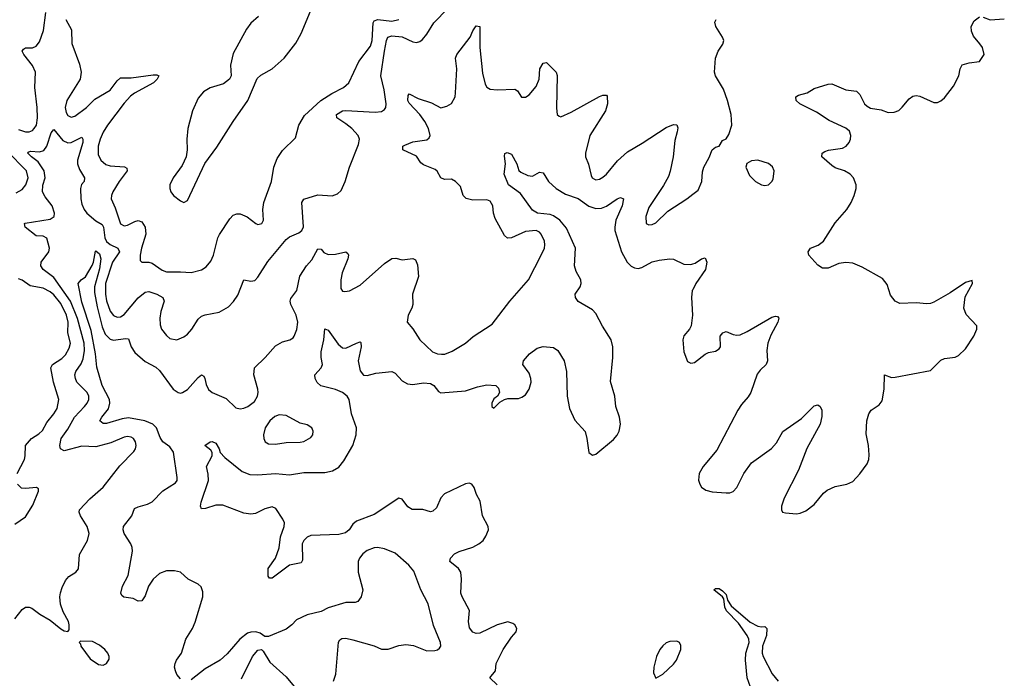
# Model space of a CAD drawing. Header units: inches. Extents: x 1771504 to 1971212, y 471788 to 643615.
# Tile 425 of 587: x 1856177 to 1861770, y 605567 to 609308. Entities that reach past the tile are written whole.
import ezdxf

# ---------------------------------------------------------------- set-up
doc = ezdxf.new("R2010")
doc.units = ezdxf.units.IN
doc.header["$MEASUREMENT"] = 0
doc.layers.add('B8650', color=7, linetype='Continuous')
doc.layers.add('B8660', color=7, linetype='Continuous')

msp = doc.modelspace()

# ---------------------------------------------------------------- linework, layer by layer
at = {"layer": 'B8650', "color": 5}
for points, elevation in [([(1857533.8, 609326.2), (1857490, 609288.5), (1857464.8, 609255.2), (1857390, 609115.6), (1857373.7, 609050), (1857377.8, 608990), (1857368.2, 608970), (1857335.1, 608944.9), (1857258, 608922), (1857221.2, 608898.8), (1857190, 608861.7), (1857158.3, 608790), (1857131.4, 608690), (1857125.3, 608630), (1857127.8, 608570), (1857121.6, 608530), (1857099.2, 608480.7), (1857049.4, 608410), (1857029.5, 608370), (1857029.5, 608350), (1857035.6, 608330), (1857050, 608309.1), (1857090, 608279.5), (1857110, 608270.4), (1857130, 608282), (1857227.8, 608492.2), (1857296, 608584), (1857389.2, 608730), (1857473.6, 608850), (1857526, 608974), (1857546.3, 608993.7), (1857610, 609029.3), (1857678.4, 609090), (1857745.1, 609174.9), (1857775.7, 609230), (1857866.3, 609450)], 420), ([(1856150, 605904), (1856190, 605957.3), (1856209, 605970), (1856230, 605970.6), (1856245.5, 605965.5), (1856290.4, 605930.4), (1856350, 605897.1), (1856410, 605847.3), (1856430, 605836), (1856450, 605832), (1856458, 605842), (1856458, 605870), (1856453.6, 605890), (1856423.6, 605943.6), (1856408.8, 605988.8), (1856405.1, 606030), (1856408.5, 606051.5), (1856417.5, 606082.5), (1856436.9, 606123.1), (1856455.6, 606144.4), (1856495.1, 606170), (1856510.9, 606189.1), (1856516.9, 606270), (1856562.2, 606350), (1856570.7, 606389.3), (1856559.8, 606430), (1856521.4, 606490), (1856514, 606510), (1856516.9, 606523.1), (1856574.4, 606585.6), (1856650, 606652.7), (1856746.1, 606773.9), (1856825.3, 606854.7), (1856835.1, 606870), (1856838.9, 606890), (1856835.4, 606910), (1856822.4, 606930), (1856810, 606937.6), (1856790, 606939.8), (1856770, 606936), (1856694.8, 606905.2), (1856610, 606882.3), (1856530, 606885.2), (1856430, 606858.8), (1856408.8, 606870), (1856404.1, 606890), (1856412.5, 606930), (1856450, 606981.6), (1856487.2, 607050), (1856544.1, 607110), (1856560.6, 607130), (1856569.8, 607150), (1856569.8, 607170), (1856559.4, 607190), (1856502.2, 607250), (1856492.8, 607270), (1856490.6, 607290), (1856496, 607310), (1856526.6, 607353.4), (1856537.8, 607382.2), (1856544.4, 607430), (1856542.2, 607470), (1856504.6, 607610), (1856465.6, 607710), (1856370, 607842.9), (1856309.9, 607890), (1856297.1, 607910), (1856298.4, 607930), (1856341.4, 607990), (1856346.6, 608010), (1856330, 608066.3), (1856310, 608079.3), (1856270, 608080.4), (1856207.8, 608130), (1856203.7, 608150), (1856207.6, 608152.4), (1856350, 608174.7), (1856372.1, 608190), (1856375, 608210), (1856361.3, 608250), (1856321.1, 608301.1), (1856306.5, 608330), (1856308.7, 608368.7), (1856320.8, 608410), (1856315.7, 608450), (1856281.7, 608501.7), (1856243.4, 608530), (1856223.1, 608550), (1856224.2, 608555.8), (1856238.8, 608561.2), (1856290, 608557.2), (1856314.7, 608565.3), (1856330.6, 608589.4), (1856355.3, 608664.7), (1856370, 608684.2), (1856422.2, 608622.2), (1856450, 608609.3), (1856470, 608611.6), (1856530, 608641.3), (1856535.2, 608630), (1856534.6, 608610), (1856504.7, 608510), (1856506, 608490), (1856516.9, 608456.9), (1856545.8, 608410), (1856543.2, 608390), (1856528.7, 608371.3), (1856522.1, 608350), (1856523.8, 608290), (1856530, 608259.6), (1856542.8, 608230), (1856558.9, 608210), (1856610, 608166.2), (1856644.9, 608144.9), (1856652.1, 608130), (1856659.5, 608070), (1856670, 608049), (1856690.4, 608030.4), (1856733.6, 608010), (1856743.5, 607990), (1856704.2, 607930), (1856665, 607810), (1856663.4, 607750), (1856670.7, 607710.7), (1856690, 607653.2), (1856710, 607627.8), (1856730, 607618.2), (1856750, 607619.4), (1856770, 607633.2), (1856850, 607727.9), (1856890, 607760.9), (1856910, 607764.2), (1856956.4, 607750), (1856990.1, 607730.1), (1856996.5, 607710), (1856977.6, 607650), (1856972.9, 607612.9), (1856974.4, 607574.4), (1856982.8, 607550), (1857010, 607513.4), (1857030, 607497.4), (1857070, 607490.2), (1857110, 607506.5), (1857130, 607522.7), (1857155, 607550), (1857190, 607606.4), (1857210, 607623.7), (1857230, 607631.6), (1857310, 607647), (1857362, 607678), (1857392, 607708), (1857416.8, 607743.2), (1857449.7, 607830.2), (1857490, 607823.7), (1857512.9, 607827.1), (1857530, 607845.5), (1857585.4, 607934.6), (1857690, 608059.6), (1857710, 608074.7), (1857762.4, 608097.6), (1857779.1, 608110), (1857789, 608131), (1857779.1, 608270), (1857790.5, 608289.5), (1857870, 608314), (1857951.8, 608308.2), (1857981.8, 608318.2), (1858002.2, 608337.8), (1858026.2, 608390), (1858049.7, 608470), (1858101, 608599), (1858106.4, 608630), (1858100.3, 608650), (1858063.5, 608690), (1858030, 608717.5), (1857977.4, 608750), (1857976.8, 608770), (1858009.6, 608790), (1858030, 608792.3), (1858196.5, 608783.5), (1858232.6, 608787.4), (1858250, 608798), (1858256.9, 608810), (1858258.7, 608830), (1858246.9, 608910), (1858227.9, 608990), (1858249, 609129), (1858260.6, 609190), (1858268.7, 609210), (1858290, 609216.6), (1858350.1, 609210.1), (1858410, 609182.3), (1858430, 609178.7), (1858450, 609184.9), (1858464.5, 609195.5), (1858490, 609226.4), (1858529.5, 609290.5), (1858608.9, 609371.1)], 360), ([(1856170, 608685), (1856210, 608671.5), (1856230, 608671.6), (1856250, 608679.7), (1856259.8, 608690), (1856271.4, 608710), (1856277.8, 608750), (1856275.6, 608810), (1856262.6, 608922.6), (1856265.9, 609010), (1856250, 609047.3), (1856199.4, 609110), (1856191.1, 609130), (1856198.8, 609141.2), (1856210, 609147.6), (1856250, 609149.4), (1856270, 609157.2), (1856290, 609182.6), (1856312.6, 609247.4), (1856325.7, 609350)], 380), ([(1856438, 609310), (1856470.9, 609250.9), (1856473.7, 609173.7), (1856516.1, 609056.1), (1856526.8, 609010), (1856520.5, 608970), (1856444.4, 608850), (1856434.2, 608810), (1856440.7, 608780.7), (1856450, 608764.6), (1856470, 608754), (1856490, 608760.2), (1856555.9, 608810), (1856603.9, 608856.1), (1856691.1, 608908.9), (1856730, 608961.2), (1856750, 608978.5), (1856810, 608977.3), (1856934.4, 608994.4), (1856955.1, 608995.1), (1856967.3, 608990), (1856957.3, 608970), (1856936.9, 608950), (1856828.8, 608891.2), (1856805.8, 608874.2), (1856770, 608834.3), (1856676.1, 608710), (1856651.2, 608670), (1856633.3, 608630), (1856622.3, 608590), (1856622.5, 608542.5), (1856636.9, 608510), (1856666.1, 608486.1), (1856690, 608479.1), (1856772.4, 608472.4), (1856785.7, 608465.7), (1856786.4, 608450), (1856741.8, 608390), (1856706, 608330), (1856697.8, 608310), (1856697.2, 608290), (1856719.8, 608239.8), (1856750, 608148.9), (1856770, 608136.9), (1856790, 608140.9), (1856830, 608162.5), (1856850, 608167.6), (1856870, 608159.7), (1856889.4, 608130), (1856893.2, 608090), (1856868.8, 608010), (1856861.3, 607970), (1856861.1, 607941.1), (1856870, 607930.7), (1856909.7, 607930.3), (1856930, 607924.5), (1856985.9, 607885.9), (1857010, 607875.9), (1857090, 607876.9), (1857150, 607871.4), (1857210, 607888), (1857235.4, 607904.6), (1857262.8, 607937.2), (1857276.8, 607970), (1857302.4, 608070), (1857311.2, 608088.8), (1857370, 608177), (1857390, 608197.4), (1857410, 608206), (1857430, 608205.7), (1857469.1, 608189.1), (1857518, 608150), (1857530, 608145.5), (1857551.8, 608150), (1857562, 608170), (1857558.7, 608230), (1857563, 608270), (1857607.6, 608390), (1857620.2, 608470), (1857639.4, 608520.6), (1857670, 608565.7), (1857743.3, 608636.7), (1857761.5, 608710), (1857795.2, 608764.8), (1857887.2, 608850), (1857950, 608889.4), (1858016.6, 608923.4), (1858046, 608950), (1858103.2, 609070), (1858170, 609157.4), (1858178.3, 609190), (1858184.5, 609290), (1858190, 609302.6), (1858210.5, 609309.5), (1858290, 609300.6), (1858330, 609308.8)], 380), ([(1857090, 605564), (1857070, 605589), (1857060.9, 605610), (1857057, 605630), (1857059.5, 605650), (1857067, 605670), (1857096.2, 605710), (1857120.7, 605790), (1857157.6, 605850), (1857173.5, 605886.5), (1857216.9, 606030), (1857217.6, 606057.6), (1857207.2, 606087.3), (1857190, 606101.6), (1857133.2, 606130), (1857089.5, 606169.5), (1857056.6, 606176.6), (1857010, 606176.4), (1856970, 606163.1), (1856935.8, 606130), (1856909.2, 606090), (1856890, 606036), (1856870, 606006.6), (1856850, 606005.6), (1856820.7, 606020.7), (1856768.5, 606028.5), (1856757.6, 606037.6), (1856751.8, 606050), (1856760.5, 606090), (1856792.6, 606150), (1856816.9, 606290), (1856816.2, 606310), (1856807.3, 606330), (1856769.7, 606390), (1856764, 606410), (1856766.6, 606430), (1856813, 606490), (1856828.8, 606531.2), (1856850, 606541.7), (1856903.3, 606556.7), (1856929.8, 606570.2), (1856990, 606632.7), (1857062.4, 606677.6), (1857071.8, 606690), (1857071.5, 606708.5), (1857050, 606851.5), (1857030, 606882.4), (1856989.5, 606909.5), (1856974.6, 606934.6), (1856953.5, 606990), (1856932.2, 607010), (1856888.3, 607030), (1856794, 607046), (1856758.6, 607041.4), (1856670, 607013.5), (1856650, 607015.1), (1856632.8, 607030), (1856643.1, 607050), (1856681.9, 607098.1), (1856689.3, 607130), (1856686.9, 607150), (1856645, 607230), (1856614.3, 607334.3), (1856607.1, 607410), (1856583.3, 607543.3), (1856530, 607703), (1856509.7, 607810), (1856526, 607830), (1856550, 607847.3), (1856588.4, 607911.5), (1856596.9, 607930), (1856607.2, 607992.7), (1856610, 607994.9), (1856630, 607978.7), (1856638, 607950), (1856630, 607892.7), (1856601.3, 607790), (1856601.8, 607758.2), (1856616.4, 607676.4), (1856644.4, 607564.4), (1856662.5, 607522.5), (1856690, 607494.3), (1856710, 607488.7), (1856777.1, 607497.1), (1856794.4, 607494.4), (1856809.2, 607450), (1856830, 607416.9), (1856890, 607366.2), (1856950, 607333.8), (1856970, 607316.1), (1857049.3, 607210), (1857076.3, 607190), (1857090, 607186.3), (1857102, 607190), (1857130, 607207), (1857190, 607275.2), (1857210.3, 607290.3), (1857222.4, 607282.4), (1857228.4, 607270), (1857235.6, 607235.6), (1857250, 607207.3), (1857270, 607190.6), (1857350, 607156.3), (1857403.7, 607103.7), (1857430, 607098.4), (1857450, 607101.3), (1857472.3, 607110), (1857510, 607139.3), (1857528, 607170), (1857531.1, 607190), (1857529.7, 607210), (1857507.1, 607290), (1857511.2, 607330), (1857571.6, 607388.4), (1857630, 607454.9), (1857670, 607477.4), (1857711.1, 607488.9), (1857730, 607500.5), (1857736.3, 607510), (1857751.7, 607548.3), (1857756.2, 607590), (1857747.9, 607630), (1857717.3, 607690), (1857713.5, 607710), (1857716.3, 607723.7), (1857750.7, 607770), (1857769, 607851), (1857805.1, 607910), (1857835.9, 607944.1), (1857870, 608006), (1857890, 608004.4), (1857905.2, 607985.2), (1857930, 607974.4), (1857970, 607977.2), (1858030, 607990.2), (1858040.5, 607980.5), (1858043.7, 607970), (1858040.2, 607950), (1858008.3, 607870), (1858000.6, 607830), (1858001.2, 607781.2), (1858010, 607766.7), (1858024.6, 607764.6), (1858050, 607768.9), (1858110, 607800.2), (1858250, 607922.6), (1858290, 607952.2), (1858314.4, 607954.4), (1858350, 607944.9), (1858410, 607952.2), (1858424.9, 607944.9), (1858436.1, 607916.1), (1858441.7, 607850), (1858407.2, 607750), (1858409.2, 607690), (1858404.7, 607670), (1858383.1, 607630), (1858378, 607590), (1858410, 607553), (1858449.4, 607489.4), (1858521.6, 607421.6), (1858550, 607410.2), (1858572.7, 607407.3), (1858591.5, 607408.5), (1858633.8, 607426.2), (1858708.7, 607471.3), (1858752.3, 607507.7), (1858861.5, 607578.5), (1858961.5, 607710), (1859067.6, 607830), (1859139.8, 607970), (1859157.2, 608010), (1859160.4, 608030), (1859158, 608050), (1859139.7, 608090), (1859130, 608101.3), (1859110, 608110.8), (1859050, 608104.5), (1858970, 608068.4), (1858947.3, 608067.3), (1858930, 608082), (1858878.5, 608178.5), (1858868.2, 608210), (1858865.1, 608250), (1858850, 608278), (1858830, 608284.4), (1858750, 608282.3), (1858712.7, 608292.7), (1858696.2, 608310), (1858681.6, 608361.6), (1858653.2, 608390), (1858630, 608401.6), (1858590, 608399.6), (1858570, 608409.5), (1858547.8, 608447.8), (1858537, 608457), (1858470, 608483.5), (1858455.8, 608495.8), (1858430, 608533.5), (1858352.3, 608570), (1858352.7, 608590), (1858363.9, 608596.1), (1858410, 608614.2), (1858490, 608625.3), (1858503.5, 608636.5), (1858508.2, 608650), (1858499.8, 608690), (1858479, 608730), (1858450.4, 608770.4), (1858390, 608833.3), (1858382.3, 608850), (1858382.8, 608877.2), (1858390, 608888), (1858440.8, 608860.8), (1858516, 608836), (1858570, 608807.7), (1858602.8, 608817.2), (1858630, 608833), (1858649.7, 608870), (1858653, 608893), (1858660.8, 609030), (1858652.9, 609090), (1858659.3, 609110), (1858735.6, 609210), (1858750, 609246), (1858770, 609274), (1858790.3, 609270.3), (1858790.1, 609150), (1858805.1, 609005.1), (1858821.3, 608941.3), (1858830, 608925.3), (1858839.7, 608919.7), (1858850, 608914.6), (1858890, 608910.3), (1858990, 608914), (1859004.9, 608904.9), (1859028.1, 608868.1), (1859050, 608868), (1859070, 608882.4), (1859110, 608928.7), (1859128.4, 608970), (1859131.8, 609030), (1859150, 609060.7), (1859170, 609064.9), (1859224.4, 609010), (1859230, 608991.3), (1859226.1, 608806.1), (1859230.5, 608770.5), (1859240.4, 608760.4), (1859250, 608756.3), (1859310, 608783.6), (1859470, 608871.8), (1859490, 608878.7), (1859510, 608879.1), (1859514.4, 608874.4), (1859516.5, 608830), (1859505.3, 608790), (1859416.1, 608650), (1859390.3, 608550.3), (1859391.6, 608530), (1859408.3, 608488.3), (1859423.6, 608423.6), (1859429.2, 608409.2), (1859441.8, 608401.8), (1859450, 608398.7), (1859470, 608403.1), (1859490, 608413.4), (1859510, 608430.3), (1859572.7, 608507.3), (1859630, 608558), (1859713.5, 608606.5), (1859850, 608695.8), (1859890, 608713), (1859910.5, 608710.5), (1859914.6, 608694.6), (1859912.2, 608672.2), (1859898.6, 608621.4), (1859889.3, 608530), (1859872.7, 608447.3), (1859862, 608418), (1859833.7, 608366.3), (1859750, 608241.6), (1859734.3, 608190), (1859734.8, 608150), (1859750, 608142.4), (1859770, 608145.3), (1859790, 608154.9), (1859858.8, 608221.2), (1859967.3, 608290), (1860000, 608316.3)], 340), ([(1856155.9, 608324.1), (1856190, 608344), (1856212.4, 608370), (1856225.8, 608410), (1856215.6, 608450), (1856104.3, 608564.3)], 380), ([(1858889.6, 605530), (1858847.6, 605570), (1858878.7, 605610), (1858884.2, 605650), (1858922.4, 605730), (1858970, 605800.7), (1858997.2, 605830), (1859001.2, 605850), (1858989.2, 605870), (1858978.3, 605878.3), (1858950, 605887), (1858890, 605871.5), (1858790, 605823.6), (1858770, 605821.6), (1858750, 605829.6), (1858732.8, 605852.8), (1858726.6, 605890), (1858731.3, 605951.3), (1858690, 606029), (1858683.5, 606050), (1858687.1, 606130), (1858683, 606170), (1858669.6, 606190), (1858620.7, 606230), (1858624.2, 606250), (1858646, 606274), (1858672.7, 606287.3), (1858750, 606312.6), (1858784.5, 606330), (1858809.6, 606350), (1858825.3, 606374.7), (1858839.3, 606410), (1858837.2, 606430), (1858806.4, 606490), (1858792.6, 606572.6), (1858771.6, 606611.6), (1858758.3, 606650), (1858745.2, 606670), (1858730, 606675.4), (1858710, 606672), (1858590, 606615.6), (1858570, 606592), (1858544.1, 606535.9), (1858523.9, 606516.1), (1858510, 606513), (1858466.5, 606526.5), (1858406.4, 606526.4), (1858381.8, 606541.8), (1858350, 606583.7), (1858330, 606589.4), (1858190, 606497.8), (1858090, 606459.3), (1858070, 606442.6), (1858048.7, 606410), (1858027.3, 606392.7), (1857990, 606382.9), (1857830, 606378.6), (1857810, 606368.6), (1857790.3, 606350), (1857782.3, 606330), (1857782.6, 606237.4), (1857776.4, 606223.6), (1857710, 606209.8), (1857610, 606135.1), (1857595.5, 606135.5), (1857587.5, 606147.5), (1857588.6, 606190), (1857629.7, 606250), (1857650, 606307.3), (1857658, 606370), (1857678.9, 606430), (1857680.3, 606450), (1857670.8, 606470), (1857630.9, 606530.9), (1857610, 606541.5), (1857570, 606529.3), (1857517, 606503), (1857490, 606498.4), (1857450, 606504.5), (1857330, 606551.3), (1857290, 606549.8), (1857231.7, 606531.7), (1857209, 606530), (1857203.8, 606543.8), (1857207.6, 606567.6), (1857248.8, 606690), (1857247.4, 606727.4), (1857237, 606770), (1857269.3, 606830), (1857269.2, 606850), (1857262.7, 606862.7), (1857228, 606890), (1857258, 606910), (1857270, 606911.2), (1857290, 606902), (1857310, 606870.6), (1857316, 606850), (1857341.5, 606821.5), (1857441.2, 606741.2), (1857484.7, 606724.7), (1857530, 606722), (1857630, 606730.1), (1857710, 606722.3), (1857790, 606736.1), (1857910, 606736.6), (1857954.2, 606745.8), (1857990, 606767.2), (1858017.4, 606802.6), (1858069, 606890), (1858088.1, 606950), (1858089.8, 606990), (1858061.1, 607070), (1858048.2, 607150), (1858037.3, 607170), (1858010, 607189.9), (1857970, 607207.8), (1857887.8, 607227.8), (1857866.9, 607246.9), (1857855.4, 607270), (1857853.6, 607290), (1857889.6, 607330), (1857896.9, 607350), (1857889.8, 607389.8), (1857890, 607422), (1857903.6, 607490), (1857910, 607551.3), (1857930, 607545.5), (1857985.9, 607465.9), (1858010, 607443.9), (1858030, 607441.8), (1858090, 607471.4), (1858110, 607478), (1858114, 607474), (1858115.9, 607450), (1858099, 607370), (1858110, 607312.7), (1858130, 607289.2), (1858150, 607286.2), (1858200.4, 607299.6), (1858290, 607308.9), (1858310, 607301.1), (1858350, 607257.6), (1858379.4, 607239.4), (1858410, 607235.2), (1858470, 607245.2), (1858510, 607240.7), (1858528.7, 607230), (1858555.6, 607195.6), (1858570, 607189), (1858710, 607200.2), (1858777.5, 607222.5), (1858830, 607234), (1858882, 607230), (1858895.9, 607215.9), (1858902.8, 607190), (1858890.8, 607169.2), (1858870, 607155.1), (1858858, 607130), (1858858.8, 607110), (1858870, 607100.7), (1858904.5, 607135.5), (1858930, 607151.3), (1858950, 607157.3), (1859010, 607156.4), (1859030, 607163.1), (1859050, 607177.6), (1859071.6, 607210), (1859081.8, 607250), (1859081.2, 607270), (1859070, 607299.6), (1859034, 607350), (1859038, 607370), (1859072.3, 607410), (1859117.1, 607442.9), (1859150, 607452.2), (1859210, 607445.5), (1859233.4, 607430), (1859270.3, 607370), (1859282.8, 607310), (1859286.3, 607170), (1859299.3, 607099.3), (1859330, 607033.4), (1859388.2, 606968.2), (1859399, 606930), (1859410.4, 606850), (1859430, 606833.7), (1859450, 606840.9), (1859550, 606923.2), (1859571.6, 606948.4), (1859582.9, 606970), (1859589.8, 607010), (1859583.4, 607050), (1859563.8, 607110), (1859557.4, 607170), (1859532.5, 607252.5), (1859547, 607390), (1859545.8, 607450), (1859537.5, 607490), (1859487.8, 607567.8), (1859450, 607639.7), (1859430, 607660.4), (1859350, 607708), (1859334.7, 607730), (1859333, 607750), (1859361.1, 607790), (1859367.1, 607810), (1859363.5, 607830), (1859337.3, 607877.3), (1859328.9, 607910), (1859334.6, 608010), (1859283.5, 608123.5), (1859244.4, 608170), (1859210, 608195), (1859190, 608202.4), (1859118, 608210), (1859090, 608226.4), (1859020.9, 608320.9), (1858953.3, 608370), (1858928.1, 608430), (1858936, 608490), (1858930, 608534), (1858932.5, 608547.5), (1858946, 608554), (1858970, 608544.9), (1859001.1, 608490), (1859012.5, 608452.5), (1859023.1, 608443.1), (1859062.8, 608422.7), (1859090, 608419.5), (1859130, 608442.4), (1859150, 608439.1), (1859180.3, 608390), (1859224.9, 608350), (1859278, 608318), (1859350, 608292.8), (1859410, 608248.4), (1859450, 608235.9), (1859481.9, 608238.1), (1859510.4, 608249.6), (1859570, 608290.2), (1859590, 608297.4), (1859607.3, 608290), (1859598.8, 608250), (1859563.7, 608170), (1859556.6, 608130), (1859557.6, 608110), (1859595, 607990), (1859627.3, 607930), (1859650, 607907.8), (1859670, 607898), (1859690, 607895), (1859710, 607900.7), (1859770, 607932), (1859810, 607942.6), (1859870.3, 607950.3), (1859890, 607948.4), (1859950, 607920.3), (1859990, 607917.6), (1860000, 607920.7)], 320), ([(1856163.2, 606730), (1856203.9, 606810), (1856208.4, 606830), (1856208.9, 606890), (1856244.4, 606930), (1856285.2, 606954.8), (1856306.3, 606973.7), (1856330, 607019.2), (1856371.5, 607070), (1856390, 607100.4), (1856398.2, 607150), (1856368.5, 607250), (1856354.5, 607330), (1856363.1, 607350), (1856415.7, 607384.3), (1856436, 607404), (1856457.8, 607442.2), (1856464.8, 607470), (1856449.5, 607530), (1856452.8, 607590), (1856442.9, 607630), (1856410, 607696.4), (1856370, 607745.8), (1856350, 607763.1), (1856310, 607783.9), (1856236.8, 607796.8), (1856190, 607828.2), (1856170, 607835.4)], 380), ([(1860000, 607774.6), (1859997.6, 607770), (1859992.4, 607730), (1859999.6, 607630), (1859991.6, 607570), (1859982, 607550), (1859950, 607513.3), (1859942.9, 607490), (1859950, 607421), (1859970, 607367.2), (1859990, 607356.5), (1860000, 607358.6)], 320), ([(1856150, 606442.4), (1856210, 606484.4), (1856251.9, 606550), (1856283.7, 606630), (1856283.1, 606643.1), (1856271.5, 606651.5), (1856210, 606644.8), (1856186.7, 606646.7), (1856163.5, 606670)], 380), ([(1857959.8, 605550), (1857972.5, 605590), (1857988.5, 605771.5), (1857995.1, 605784.9), (1858006.7, 605793.3), (1858030, 605794.9), (1858070, 605785.7), (1858190, 605752.2), (1858232, 605732), (1858270, 605732.9), (1858330, 605753.2), (1858370, 605759.7), (1858413.5, 605753.5), (1858490, 605723.7), (1858534.6, 605725.4), (1858550.8, 605729.2), (1858561.1, 605738.9), (1858569.6, 605750), (1858566.6, 605770), (1858527.5, 605867.5), (1858497.4, 605990), (1858454.6, 606070), (1858415.8, 606175.8), (1858386.4, 606210), (1858310, 606276.8), (1858250, 606302.5), (1858210, 606309.8), (1858190, 606308.7), (1858150, 606293.5), (1858125.2, 606274.8), (1858107, 606250), (1858099.5, 606230), (1858099.5, 606170), (1858125.7, 606070), (1858117, 606030), (1858096.9, 606003.1), (1858082.4, 605997.6), (1858030, 605997.6), (1857930, 605966.6), (1857890, 605947), (1857810, 605926.6), (1857750, 605899), (1857722.8, 605870), (1857690, 605845.1), (1857590, 605805.2), (1857570, 605804), (1857542.4, 605822.4), (1857518, 605830), (1857490, 605829.7), (1857470, 605822.7), (1857427.4, 605790), (1857354.8, 605705.2), (1857316.4, 605670), (1857230, 605620.4), (1857150, 605558.7)], 340), ([(1857435.8, 605564.2), (1857498.4, 605690), (1857530, 605726.8), (1857550, 605731.3), (1857560.7, 605720.7), (1857597.7, 605657.7), (1857690, 605576), (1857774.2, 605474.2)], 340)]:
    msp.add_lwpolyline(points, dxfattribs=dict(at, elevation=elevation))
for points, elevation in [([(1857650, 607063), (1857626.3, 607053.7), (1857597.6, 607030), (1857571.8, 606990), (1857562, 606950), (1857563.6, 606930), (1857570.3, 606910.3), (1857590, 606899.5), (1857630, 606896.5), (1857690, 606905.7), (1857770, 606908.4), (1857790, 606912.7), (1857830, 606934), (1857842, 606950), (1857844.5, 606970), (1857836, 606990), (1857810, 607007), (1857770, 607016.2), (1857690, 607060.5)], 340), ([(1856522, 605778), (1856514, 605770), (1856522, 605762), (1856524.7, 605750), (1856576.8, 605676.8), (1856624.3, 605644.3), (1856650, 605641.3), (1856669.8, 605650.2), (1856684.2, 605675.8), (1856685.4, 605690), (1856676.9, 605710), (1856659.7, 605730), (1856630, 605754.8), (1856590, 605775.8)], 360), ([(1859910, 605778.2), (1859870, 605775.7), (1859850, 605767.7), (1859830, 605751.8), (1859813.2, 605730), (1859794.7, 605690), (1859779, 605630), (1859777.6, 605597.6), (1859790, 605566.8), (1859830, 605590.4), (1859890, 605647.2), (1859907.1, 605670), (1859931.6, 605730), (1859932.3, 605752.3), (1859925.6, 605770)], 320)]:
    msp.add_lwpolyline(points, close=True, dxfattribs=dict(at, elevation=elevation))
at = {"layer": 'B8660', "color": 5}
for points, elevation in [([(1860000, 607358.6), (1860010, 607360.7), (1860070, 607407.4), (1860090, 607418.4), (1860130, 607426), (1860150, 607438.8), (1860157, 607450), (1860156.2, 607510), (1860171.3, 607528.7), (1860190, 607536.4), (1860230, 607520.2), (1860250, 607516.1), (1860270, 607518), (1860310, 607536.5), (1860450, 607617.6), (1860470, 607624.9), (1860482, 607622), (1860490, 607612), (1860484.4, 607590), (1860444.6, 607515.4), (1860426.7, 607470), (1860421.3, 607430), (1860425.3, 607370), (1860418, 607350), (1860382.6, 607317.4), (1860366.3, 607293.7), (1860329.2, 607190), (1860314.8, 607165.2), (1860277.3, 607122.7), (1860255.9, 607090), (1860137, 606863), (1860059, 606770), (1860036.8, 606730), (1860033.1, 606693.1), (1860039.6, 606670), (1860050, 606652.4), (1860074.8, 606634.8), (1860110, 606625.7), (1860190, 606620.4), (1860210, 606621.3), (1860230, 606628.8), (1860250.9, 606650), (1860289.9, 606730.1), (1860333.5, 606790), (1860447.9, 606872.1), (1860475.6, 606904.4), (1860511.7, 606968.3), (1860617.4, 607042.6), (1860690, 607114.9), (1860710, 607120.5), (1860724, 607110), (1860734, 607090), (1860734.2, 607054.2), (1860724.6, 607010), (1860648.2, 606871.8), (1860601.5, 606750), (1860519.7, 606590), (1860504.8, 606544.8), (1860504.7, 606524.7), (1860510, 606510.8), (1860526.3, 606506.3), (1860590, 606501.3), (1860610, 606504.4), (1860641.7, 606518.3), (1860690, 606554.9), (1860742, 606618), (1860763.6, 606636.4), (1860810, 606657), (1860875.3, 606670), (1860910, 606685.7), (1860950, 606728.7), (1860990, 606786), (1860999.7, 606810), (1861002.9, 606837.1), (1860998.2, 606890), (1860984.7, 606955.3), (1860988.7, 607030), (1861001.2, 607070), (1861013.2, 607090), (1861059.5, 607120.5), (1861077, 607143), (1861088, 607210), (1861089.4, 607290.6), (1861130, 607275.5), (1861150, 607277.1), (1861350, 607315.5), (1861410, 607374.9), (1861430, 607383.1), (1861490, 607391.8), (1861510, 607400.3), (1861550, 607437.6), (1861596.3, 607510), (1861614.5, 607550), (1861613.2, 607570), (1861553.2, 607633.2), (1861539.2, 607670), (1861547, 607733), (1861589.2, 607810), (1861587.3, 607827.3), (1861550, 607815.1), (1861463.2, 607756.8), (1861370, 607703.5), (1861350, 607696.8), (1861330, 607694.5), (1861270, 607700.3), (1861176.3, 607696.3), (1861149.7, 607709.7), (1861123, 607743), (1861104.5, 607804.5), (1861078.4, 607838.4), (1860962.9, 607902.9), (1860910, 607925.1), (1860870, 607929.7), (1860830, 607923.1), (1860770, 607897.4), (1860737.1, 607897.1), (1860710, 607913.6), (1860660.5, 607970), (1860655.6, 607990), (1860669.4, 608010), (1860711.7, 608028.3), (1860743, 608050), (1860810, 608154.9), (1860874.5, 608230), (1860899.5, 608270), (1860917.6, 608310), (1860928, 608350), (1860928, 608370), (1860913.3, 608410), (1860894, 608430), (1860862, 608450), (1860810, 608467.7), (1860790, 608479.3), (1860734, 608530), (1860734.5, 608550), (1860750, 608560.3), (1860772.1, 608567.9), (1860850, 608578.2), (1860871.9, 608590), (1860888.7, 608610), (1860896.5, 608630), (1860898.3, 608650), (1860890, 608674.8), (1860870, 608692.9), (1860775, 608735), (1860702.7, 608782.7), (1860609.3, 608830), (1860587.6, 608850), (1860586, 608870), (1860600.8, 608879.2), (1860650, 608892.4), (1860690, 608917.1), (1860770, 608941.6), (1860790, 608943.8), (1860870, 608910.4), (1860930, 608903), (1860950, 608884), (1860975.3, 608830), (1860990, 608816.5), (1861010, 608804.9), (1861070, 608796.4), (1861110, 608780.7), (1861143.5, 608783.5), (1861170, 608793.4), (1861190, 608810.7), (1861230, 608858.8), (1861250, 608874), (1861270, 608877.3), (1861290, 608873.4), (1861370, 608838.8), (1861390, 608838.8), (1861410, 608847.3), (1861430, 608864.9), (1861480.5, 608930), (1861512, 608990), (1861519.3, 609030), (1861530, 609051), (1861570, 609064), (1861630, 609071), (1861655.1, 609110), (1861645.2, 609150), (1861631.9, 609171.9), (1861594.6, 609214.6), (1861583.1, 609243.1), (1861582, 609270), (1861598, 609302), (1861630, 609324.7)], 320), ([(1860000, 608316.3), (1860030, 608340.5), (1860052.6, 608390), (1860056.1, 608443.9), (1860062.4, 608470), (1860093.7, 608526.3), (1860109.6, 608570), (1860130, 608584.9), (1860149.3, 608590.7), (1860170, 608622), (1860190, 608632), (1860204.7, 608655.3), (1860222.7, 608710), (1860219.3, 608770), (1860198.4, 608850), (1860174.2, 608914.2), (1860129.6, 608989.7), (1860124.5, 609010), (1860129.6, 609090.4), (1860144.5, 609130), (1860171.8, 609170), (1860176.2, 609190), (1860169.5, 609210), (1860131.3, 609270), (1860125.4, 609294.6), (1860134, 609310)], 340), ([(1861650, 609322.8), (1861690, 609307.3), (1861770, 609313)], 320), ([(1860000, 607920.7), (1860014.7, 607925.3), (1860050, 607950.4), (1860070, 607956.3), (1860079.6, 607930), (1860073, 607890), (1860018.3, 607810), (1860000, 607774.6)], 320), ([(1860338, 605490), (1860308.4, 605570), (1860299.7, 605670), (1860302, 605710), (1860321.3, 605770), (1860318.9, 605790), (1860309.7, 605810), (1860259.8, 605879.8), (1860192.8, 605950), (1860183.1, 605970), (1860177.5, 606017.5), (1860169.5, 606030), (1860119, 606070), (1860130, 606077.3), (1860150, 606077.1), (1860170, 606064), (1860190, 606042.8), (1860197.1, 606010), (1860218.9, 605978.9), (1860326.3, 605886.3), (1860370, 605863.6), (1860390, 605859.5), (1860410, 605861.6), (1860421.6, 605850), (1860419.1, 605810), (1860396.5, 605750), (1860394.3, 605710), (1860400.3, 605690), (1860451.7, 605591.7), (1860486, 605550)], 280)]:
    msp.add_lwpolyline(points, dxfattribs=dict(at, elevation=elevation))
at = {"layer": 'B8660', "color": 5, "elevation": 340}
msp.add_lwpolyline([(1860370, 608509.7), (1860334, 608506), (1860308, 608492), (1860302, 608470), (1860323.4, 608423.4), (1860356.3, 608390), (1860390, 608370.4), (1860410, 608367.2), (1860430, 608370.4), (1860450, 608388.5), (1860456.9, 608403.1), (1860461.7, 608450), (1860453.2, 608473.2), (1860430, 608491.1)], close=True, dxfattribs=at)

doc.saveas('drawing.dxf')
